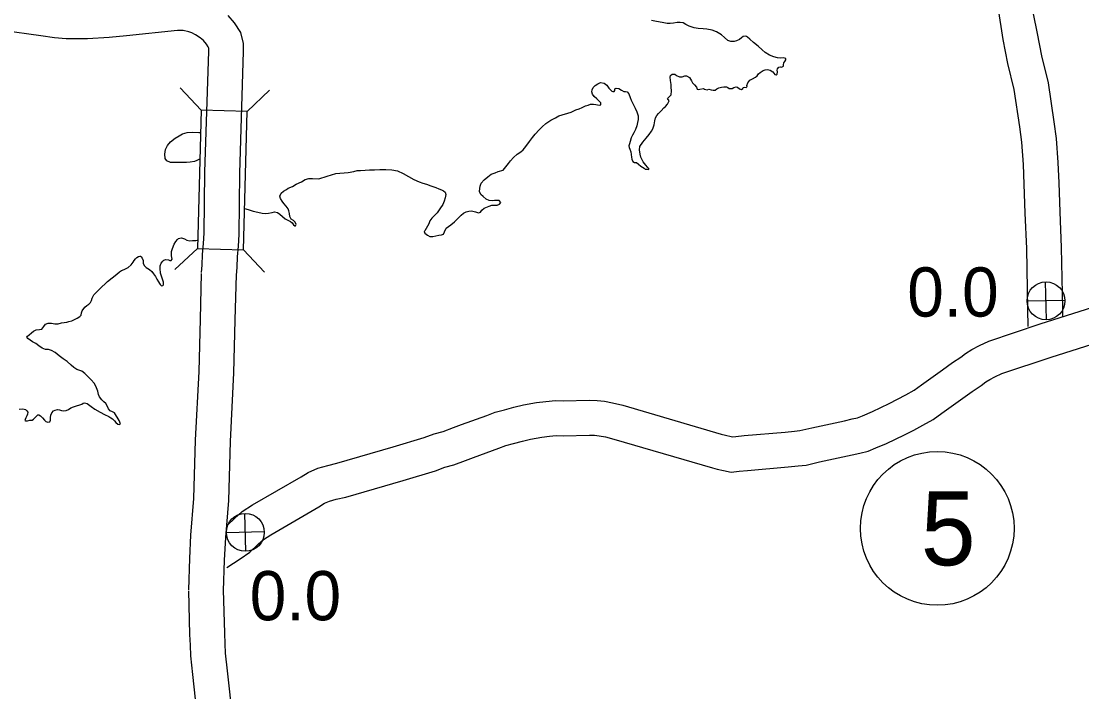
# Model space of a CAD drawing. Extents: x -939622 to -934222, y 1383701 to 1385301.
# Drawn here: x -936542.3 to -936514.97, y 1384714.05 to 1384731.32 of the extents above; entities that cross this region are included whole.
import ezdxf

# ---------------------------------------------------------------- set-up
doc = ezdxf.new("R2010")
doc.units = 0
for name, color, linetype in [('Level 10', 7, 'Continuous'), ('Level 20', 7, 'Continuous'), ('Level 25', 7, 'Continuous'), ('Level 26', 7, 'Continuous'), ('Level 27', 7, 'Continuous'), ('Level 9', 7, 'Continuous')]:
    doc.layers.add(name, color=color, linetype=linetype)

msp = doc.modelspace()

# ---------------------------------------------------------------- linework, layer by layer
at = {"layer": 'Level 10'}
for points in [[(-936515.454, 1384723.694), (-936515.457, 1384723.907), (-936515.485, 1384725.486), (-936515.523, 1384726.406), (-936515.547, 1384727.151), (-936515.57, 1384727.678), (-936515.617, 1384728.292), (-936515.674, 1384728.725), (-936515.826, 1384729.728), (-936515.994, 1384730.421), (-936516.105, 1384730.998), (-936516.319, 1384732.063)], [(-936516.351, 1384723.455), (-936516.357, 1384723.893), (-936516.385, 1384725.46), (-936516.423, 1384726.373), (-936516.446, 1384727.118), (-936516.468, 1384727.624), (-936516.512, 1384728.199), (-936516.565, 1384728.599), (-936516.71, 1384729.554), (-936516.873, 1384730.229), (-936516.992, 1384730.842), (-936517.124, 1384731.679)], [(-936536.753, 1384724.768), (-936536.734, 1384724.982), (-936536.725, 1384725.25), (-936536.701, 1384725.519), (-936536.679, 1384725.82), (-936536.662, 1384727.406), (-936536.565, 1384730.539), (-936536.567, 1384730.741), (-936536.641, 1384731.029), (-936536.802, 1384731.271), (-936536.967, 1384731.466)], [(-936537.649, 1384724.847), (-936537.633, 1384725.037), (-936537.623, 1384725.306), (-936537.598, 1384725.592), (-936537.578, 1384725.858), (-936537.562, 1384727.425), (-936537.465, 1384730.549), (-936537.466, 1384730.624), (-936537.475, 1384730.658), (-936537.522, 1384730.729), (-936537.6, 1384730.821), (-936537.685, 1384730.891), (-936537.807, 1384730.967), (-936537.896, 1384731.02), (-936537.976, 1384731.044), (-936538.122, 1384731.075), (-936538.265, 1384731.08), (-936539.584, 1384730.937), (-936540.026, 1384730.898), (-936540.587, 1384730.866), (-936540.878, 1384730.86), (-936541.137, 1384730.862), (-936541.438, 1384730.889), (-936541.795, 1384730.94), (-936542.777, 1384731.076)], [(-936537.98, 1384716.672), (-936537.954, 1384717.476), (-936537.924, 1384718.08), (-936537.849, 1384719.026), (-936537.804, 1384720.531), (-936537.715, 1384722.296), (-936537.68, 1384723.639), (-936537.651, 1384724.819)], [(-936537.08, 1384716.643), (-936537.055, 1384717.44), (-936537.026, 1384718.023), (-936536.95, 1384718.977), (-936536.905, 1384720.495), (-936536.816, 1384722.261), (-936536.78, 1384723.616), (-936536.751, 1384724.797)], [(-936537.004, 1384718.324), (-936536.973, 1384718.345), (-936536.798, 1384718.509), (-936536.601, 1384718.687), (-936536.335, 1384718.857), (-936535.086, 1384719.584), (-936534.899, 1384719.697), (-936534.656, 1384719.808), (-936534.392, 1384719.877), (-936534.16, 1384719.931), (-936532.709, 1384720.354), (-936531.909, 1384720.594), (-936531.655, 1384720.688), (-936531.423, 1384720.752), (-936531.156, 1384720.85), (-936530.954, 1384720.926), (-936530.3, 1384721.166), (-936530.086, 1384721.245), (-936529.839, 1384721.312), (-936529.6, 1384721.375), (-936529.352, 1384721.434), (-936529.018, 1384721.493), (-936528.78, 1384721.523), (-936528.531, 1384721.545), (-936528.331, 1384721.538), (-936527.655, 1384721.556), (-936527.456, 1384721.551), (-936527.268, 1384721.528), (-936527.055, 1384721.49), (-936526.792, 1384721.425), (-936524.255, 1384720.683), (-936524.149, 1384720.658), (-936524.005, 1384720.622), (-936523.965, 1384720.615), (-936523.88, 1384720.624), (-936523.662, 1384720.643), (-936522.609, 1384720.736), (-936522.37, 1384720.758), (-936522.227, 1384720.774), (-936521.923, 1384720.846), (-936521.078, 1384721.028), (-936520.885, 1384721.072), (-936520.743, 1384721.106), (-936520.616, 1384721.157), (-936520.362, 1384721.265), (-936519.932, 1384721.467), (-936519.713, 1384721.58), (-936519.497, 1384721.697), (-936519.287, 1384721.815), (-936519.094, 1384721.956), (-936518.553, 1384722.34), (-936518.298, 1384722.525), (-936518.078, 1384722.666), (-936517.96, 1384722.758), (-936517.798, 1384722.865), (-936517.604, 1384722.968), (-936517.357, 1384723.08), (-936516.036, 1384723.522), (-936514.677, 1384723.953)], [(-936537, 1384717.248), (-936536.656, 1384717.469), (-936536.405, 1384717.644), (-936536.19, 1384717.847), (-936536.054, 1384717.968), (-936535.866, 1384718.089), (-936534.627, 1384718.81), (-936534.478, 1384718.9), (-936534.353, 1384718.957), (-936534.176, 1384719.003), (-936533.932, 1384719.06), (-936532.454, 1384719.491), (-936531.624, 1384719.74), (-936531.379, 1384719.83), (-936531.147, 1384719.895), (-936530.843, 1384720.007), (-936530.642, 1384720.082), (-936529.99, 1384720.321), (-936529.812, 1384720.387), (-936529.607, 1384720.442), (-936529.38, 1384720.502), (-936529.169, 1384720.553), (-936528.883, 1384720.603), (-936528.684, 1384720.628), (-936528.507, 1384720.644), (-936528.334, 1384720.638), (-936527.654, 1384720.656), (-936527.523, 1384720.653), (-936527.403, 1384720.638), (-936527.242, 1384720.609), (-936527.026, 1384720.556), (-936524.483, 1384719.812), (-936524.359, 1384719.783), (-936524.201, 1384719.744), (-936524.004, 1384719.705), (-936523.791, 1384719.728), (-936523.583, 1384719.747), (-936522.528, 1384719.839), (-936522.276, 1384719.862), (-936522.071, 1384719.886), (-936521.725, 1384719.967), (-936520.882, 1384720.15), (-936520.681, 1384720.196), (-936520.472, 1384720.245), (-936520.273, 1384720.325), (-936519.994, 1384720.443), (-936519.535, 1384720.66), (-936519.293, 1384720.784), (-936519.061, 1384720.909), (-936518.799, 1384721.058), (-936518.569, 1384721.225), (-936518.028, 1384721.608), (-936517.79, 1384721.781), (-936517.557, 1384721.931), (-936517.435, 1384722.027), (-936517.338, 1384722.09), (-936517.207, 1384722.16), (-936517.027, 1384722.241), (-936515.757, 1384722.667), (-936514.347, 1384723.113)], [(-936545.29, 1384710.103), (-936541.261, 1384711.418), (-936538.382, 1384712.363), (-936538.148, 1384712.43), (-936538.029, 1384712.478), (-936537.921, 1384712.535), (-936537.807, 1384712.607), (-936537.761, 1384712.648), (-936537.744, 1384712.675), (-936537.709, 1384712.752), (-936537.686, 1384712.826), (-936537.684, 1384712.835), (-936537.684, 1384712.913), (-936537.709, 1384713.035), (-936537.738, 1384713.22), (-936537.875, 1384714.491), (-936537.928, 1384714.976), (-936537.936, 1384715.249), (-936537.948, 1384715.526), (-936537.98, 1384716.644)], [(-936545.008, 1384709.248), (-936540.981, 1384710.563), (-936538.117, 1384711.503), (-936537.857, 1384711.577), (-936537.65, 1384711.66), (-936537.468, 1384711.756), (-936537.264, 1384711.886), (-936537.071, 1384712.057), (-936536.95, 1384712.245), (-936536.867, 1384712.431), (-936536.814, 1384712.599), (-936536.784, 1384712.741), (-936536.783, 1384713.001), (-936536.823, 1384713.195), (-936536.846, 1384713.34), (-936536.98, 1384714.588), (-936537.029, 1384715.038), (-936537.037, 1384715.282), (-936537.048, 1384715.558), (-936537.08, 1384716.67)]]:
    msp.add_lwpolyline(points, dxfattribs=at)
at = {"layer": 'Level 20'}
for p, q in [((-936537.659, 1384729.028), (-936538.203, 1384729.603)), ((-936536.471, 1384728.995), (-936535.896, 1384729.539)), ((-936537.659, 1384729.028), (-936537.758, 1384725.465)), ((-936536.471, 1384728.995), (-936537.659, 1384729.028)), ((-936536.571, 1384725.432), (-936536.471, 1384728.995)), ((-936537.758, 1384725.465), (-936538.334, 1384724.921)), ((-936537.758, 1384725.465), (-936536.571, 1384725.432)), ((-936536.571, 1384725.432), (-936536.026, 1384724.857))]:
    msp.add_line(p, q, dxfattribs=at)
at = {"layer": 'Level 26'}
for p, q in [((-936515.876, 1384723.627), (-936515.899, 1384724.603)), ((-936515.399, 1384724.126), (-936516.376, 1384724.104)), ((-936536.51, 1384717.664), (-936536.533, 1384718.64)), ((-936536.033, 1384718.163), (-936537.01, 1384718.14))]:
    msp.add_line(p, q, dxfattribs=at)
for centre in [(-936515.887, 1384724.115), (-936536.522, 1384718.152)]:
    msp.add_circle(centre, 0.488, dxfattribs=at)
at = {"layer": 'Level 27'}
msp.add_circle((-936518.689, 1384718.255), 1.98, dxfattribs=at)
at = {"layer": 'Level 9'}
for points in [[(-936525.023, 1384729.781), (-936524.995, 1384729.734), (-936524.945, 1384729.682), (-936524.898, 1384729.617), (-936524.873, 1384729.566), (-936524.854, 1384729.558), (-936524.812, 1384729.565), (-936524.717, 1384729.58), (-936524.686, 1384729.563), (-936524.617, 1384729.553), (-936524.575, 1384729.564), (-936524.515, 1384729.547), (-936524.466, 1384729.54), (-936524.409, 1384729.545), (-936524.374, 1384729.579), (-936524.315, 1384729.602), (-936524.252, 1384729.616), (-936524.193, 1384729.623), (-936524.124, 1384729.623), (-936524.09, 1384729.612), (-936524.053, 1384729.58), (-936523.978, 1384729.585), (-936523.928, 1384729.611), (-936523.874, 1384729.624), (-936523.835, 1384729.622), (-936523.789, 1384729.576), (-936523.734, 1384729.556), (-936523.702, 1384729.584), (-936523.688, 1384729.612), (-936523.655, 1384729.616), (-936523.613, 1384729.608), (-936523.592, 1384729.639), (-936523.593, 1384729.663), (-936523.574, 1384729.73), (-936523.516, 1384729.795), (-936523.454, 1384729.833), (-936523.378, 1384729.874), (-936523.331, 1384729.909), (-936523.296, 1384729.958), (-936523.255, 1384729.998), (-936523.179, 1384730.049), (-936523.122, 1384730.068), (-936523.063, 1384730.076), (-936522.999, 1384730.06), (-936522.929, 1384730.017), (-936522.897, 1384729.976), (-936522.878, 1384729.941), (-936522.845, 1384729.939), (-936522.816, 1384729.955), (-936522.808, 1384730.009), (-936522.813, 1384730.057), (-936522.808, 1384730.093), (-936522.77, 1384730.133), (-936522.731, 1384730.141), (-936522.701, 1384730.136), (-936522.651, 1384730.161), (-936522.655, 1384730.191), (-936522.641, 1384730.243), (-936522.616, 1384730.28), (-936522.59, 1384730.319), (-936522.594, 1384730.358), (-936522.655, 1384730.375), (-936522.73, 1384730.369), (-936522.805, 1384730.373), (-936522.905, 1384730.397), (-936523.014, 1384730.445), (-936523.121, 1384730.514), (-936523.202, 1384730.583), (-936523.304, 1384730.671), (-936523.424, 1384730.766), (-936523.52, 1384730.853), (-936523.578, 1384730.903), (-936523.606, 1384730.926), (-936523.627, 1384730.931), (-936523.693, 1384730.92), (-936523.731, 1384730.886), (-936523.784, 1384730.845), (-936523.861, 1384730.813), (-936523.923, 1384730.79), (-936524.01, 1384730.79), (-936524.089, 1384730.824), (-936524.176, 1384730.9), (-936524.253, 1384730.963), (-936524.381, 1384731.041), (-936524.494, 1384731.085), (-936524.624, 1384731.111), (-936524.726, 1384731.117), (-936524.853, 1384731.128), (-936524.958, 1384731.149), (-936525.08, 1384731.191), (-936525.168, 1384731.233), (-936525.236, 1384731.273), (-936525.314, 1384731.286), (-936525.392, 1384731.28), (-936525.488, 1384731.265), (-936525.572, 1384731.26), (-936525.65, 1384731.26), (-936525.776, 1384731.281), (-936525.924, 1384731.309), (-936526.052, 1384731.338)], [(-936527.4, 1384729.152), (-936527.362, 1384729.165), (-936527.36, 1384729.213), (-936527.416, 1384729.272), (-936527.465, 1384729.315), (-936527.534, 1384729.379), (-936527.577, 1384729.438), (-936527.594, 1384729.495), (-936527.584, 1384729.549), (-936527.559, 1384729.61), (-936527.506, 1384729.663), (-936527.439, 1384729.707), (-936527.365, 1384729.737), (-936527.274, 1384729.721), (-936527.209, 1384729.666), (-936527.15, 1384729.596), (-936527.109, 1384729.546), (-936527.075, 1384729.514), (-936527.048, 1384729.503), (-936527.012, 1384729.51), (-936527.001, 1384729.534), (-936526.996, 1384729.573), (-936526.964, 1384729.596), (-936526.894, 1384729.58), (-936526.827, 1384729.537), (-936526.763, 1384729.505), (-936526.721, 1384729.51), (-936526.681, 1384729.499), (-936526.641, 1384729.449), (-936526.602, 1384729.354), (-936526.579, 1384729.285), (-936526.515, 1384729.164), (-936526.479, 1384729.081), (-936526.434, 1384728.986), (-936526.4, 1384728.876), (-936526.401, 1384728.783), (-936526.413, 1384728.707), (-936526.432, 1384728.622), (-936526.462, 1384728.525), (-936526.507, 1384728.442), (-936526.544, 1384728.381), (-936526.575, 1384728.311), (-936526.602, 1384728.223), (-936526.621, 1384728.156), (-936526.635, 1384728.11), (-936526.633, 1384728.068), (-936526.614, 1384728.018), (-936526.585, 1384727.953), (-936526.579, 1384727.884), (-936526.568, 1384727.818), (-936526.564, 1384727.761), (-936526.535, 1384727.707), (-936526.492, 1384727.682), (-936526.444, 1384727.674), (-936526.388, 1384727.631), (-936526.33, 1384727.587), (-936526.29, 1384727.556), (-936526.244, 1384727.53), (-936526.213, 1384727.51), (-936526.177, 1384727.505), (-936526.138, 1384727.497), (-936526.114, 1384727.504), (-936526.198, 1384727.609), (-936526.267, 1384727.698), (-936526.325, 1384727.819), (-936526.342, 1384727.891), (-936526.364, 1384728.004), (-936526.358, 1384728.086), (-936526.28, 1384728.2), (-936526.193, 1384728.308), (-936526.118, 1384728.397), (-936526.055, 1384728.489), (-936526.018, 1384728.548), (-936525.988, 1384728.648), (-936525.967, 1384728.751), (-936525.951, 1384728.826), (-936525.92, 1384728.891), (-936525.871, 1384728.94), (-936525.801, 1384729.005), (-936525.734, 1384729.086), (-936525.691, 1384729.123), (-936525.644, 1384729.182), (-936525.599, 1384729.264), (-936525.64, 1384729.329), (-936525.544, 1384729.42), (-936525.541, 1384729.525), (-936525.544, 1384729.618), (-936525.546, 1384729.687), (-936525.561, 1384729.792), (-936525.57, 1384729.873), (-936525.565, 1384729.921), (-936525.521, 1384729.95), (-936525.491, 1384729.957), (-936525.449, 1384729.949), (-936525.412, 1384729.917), (-936525.333, 1384729.88), (-936525.267, 1384729.888), (-936525.199, 1384729.908), (-936525.148, 1384729.91), (-936525.071, 1384729.864), (-936525.023, 1384729.781)], [(-936532.453, 1384727.393), (-936532.319, 1384727.316), (-936532.175, 1384727.239), (-936532.044, 1384727.18), (-936531.947, 1384727.144), (-936531.856, 1384727.117), (-936531.738, 1384727.078), (-936531.613, 1384727.034), (-936531.537, 1384727.003), (-936531.47, 1384726.975), (-936531.412, 1384726.95), (-936531.372, 1384726.918), (-936531.352, 1384726.856), (-936531.371, 1384726.771), (-936531.395, 1384726.686), (-936531.431, 1384726.6), (-936531.506, 1384726.484), (-936531.581, 1384726.385), (-936531.648, 1384726.317), (-936531.717, 1384726.24), (-936531.769, 1384726.172), (-936531.794, 1384726.099), (-936531.825, 1384726.038), (-936531.859, 1384725.977), (-936531.896, 1384725.921), (-936531.911, 1384725.9), (-936531.891, 1384725.858), (-936531.83, 1384725.806), (-936531.769, 1384725.772), (-936531.687, 1384725.768), (-936531.61, 1384725.786), (-936531.535, 1384725.806), (-936531.464, 1384725.814), (-936531.41, 1384725.831), (-936531.391, 1384725.892), (-936531.349, 1384725.986), (-936531.222, 1384726.071), (-936531.132, 1384726.149), (-936531.033, 1384726.243), (-936530.957, 1384726.323), (-936530.902, 1384726.376), (-936530.828, 1384726.408), (-936530.762, 1384726.428), (-936530.693, 1384726.431), (-936530.587, 1384726.404), (-936530.515, 1384726.385), (-936530.464, 1384726.395), (-936530.426, 1384726.448), (-936530.368, 1384726.504), (-936530.321, 1384726.52), (-936530.241, 1384726.556), (-936530.166, 1384726.576), (-936530.103, 1384726.578), (-936530.034, 1384726.583), (-936529.972, 1384726.603), (-936529.94, 1384726.652), (-936529.978, 1384726.699), (-936530.098, 1384726.698), (-936530.164, 1384726.687), (-936530.236, 1384726.697), (-936530.318, 1384726.737), (-936530.396, 1384726.804), (-936530.451, 1384726.856), (-936530.484, 1384726.927), (-936530.477, 1384727.012), (-936530.47, 1384727.066), (-936530.442, 1384727.148), (-936530.37, 1384727.229), (-936530.273, 1384727.31), (-936530.185, 1384727.376), (-936530.084, 1384727.415), (-936530.008, 1384727.45), (-936529.879, 1384727.484), (-936529.807, 1384727.565), (-936529.743, 1384727.648), (-936529.689, 1384727.722), (-936529.613, 1384727.811), (-936529.517, 1384727.893), (-936529.423, 1384727.953), (-936529.358, 1384728.006), (-936529.292, 1384728.086), (-936529.197, 1384728.221), (-936529.122, 1384728.32), (-936529.05, 1384728.409), (-936528.948, 1384728.518), (-936528.869, 1384728.598), (-936528.776, 1384728.682), (-936528.649, 1384728.768), (-936528.531, 1384728.828), (-936528.44, 1384728.876), (-936528.121, 1384728.97), (-936528, 1384729.037), (-936527.914, 1384729.058), (-936527.837, 1384729.093), (-936527.751, 1384729.135), (-936527.689, 1384729.158), (-936527.629, 1384729.178), (-936527.551, 1384729.18), (-936527.488, 1384729.17), (-936527.449, 1384729.159), (-936527.4, 1384729.152)], [(-936537.705, 1384727.765), (-936537.735, 1384727.748), (-936537.774, 1384727.726), (-936537.83, 1384727.706), (-936537.94, 1384727.688), (-936538.033, 1384727.682), (-936538.141, 1384727.679), (-936538.219, 1384727.676), (-936538.301, 1384727.677), (-936538.379, 1384727.678), (-936538.448, 1384727.681), (-936538.542, 1384727.718), (-936538.586, 1384727.779), (-936538.599, 1384727.893), (-936538.575, 1384728.014), (-936538.528, 1384728.118), (-936538.447, 1384728.214), (-936538.332, 1384728.302), (-936538.226, 1384728.368), (-936538.141, 1384728.419), (-936538.019, 1384728.453), (-936537.884, 1384728.457), (-936537.721, 1384728.453), (-936537.685, 1384728.454)], [(-936536.542, 1384726.494), (-936536.448, 1384726.464), (-936536.318, 1384726.426), (-936536.203, 1384726.4), (-936536.088, 1384726.376), (-936536.007, 1384726.367), (-936535.92, 1384726.372), (-936535.831, 1384726.393), (-936535.771, 1384726.41), (-936535.692, 1384726.394), (-936535.631, 1384726.351), (-936535.566, 1384726.284), (-936535.495, 1384726.223), (-936535.422, 1384726.192), (-936535.361, 1384726.161), (-936535.317, 1384726.12), (-936535.28, 1384726.073), (-936535.246, 1384726.047), (-936535.225, 1384726.045), (-936535.211, 1384726.078), (-936535.234, 1384726.141), (-936535.277, 1384726.181), (-936535.336, 1384726.222), (-936535.371, 1384726.284), (-936535.385, 1384726.365), (-936535.399, 1384726.433), (-936535.419, 1384726.484), (-936535.472, 1384726.557), (-936535.525, 1384726.622), (-936535.569, 1384726.684), (-936535.617, 1384726.752), (-936535.63, 1384726.811), (-936535.594, 1384726.888), (-936535.535, 1384726.938), (-936535.462, 1384726.985), (-936535.418, 1384727.013), (-936535.308, 1384727.056), (-936535.208, 1384727.122), (-936535.074, 1384727.177), (-936534.98, 1384727.24), (-936534.882, 1384727.268), (-936534.792, 1384727.264), (-936534.629, 1384727.254), (-936534.409, 1384727.327), (-936534.299, 1384727.361), (-936534.186, 1384727.391), (-936533.875, 1384727.419), (-936533.729, 1384727.45), (-936533.642, 1384727.468), (-936533.552, 1384727.474), (-936533.432, 1384727.484), (-936533.321, 1384727.487), (-936533.192, 1384727.491), (-936533.057, 1384727.495), (-936532.898, 1384727.5), (-936532.745, 1384727.493), (-936532.603, 1384727.461), (-936532.453, 1384727.393)], [(-936538.431, 1384725.152), (-936538.405, 1384725.186), (-936538.423, 1384725.276), (-936538.424, 1384725.387), (-936538.396, 1384725.466), (-936538.355, 1384725.575), (-936538.315, 1384725.646), (-936538.271, 1384725.692), (-936538.245, 1384725.717), (-936538.209, 1384725.733), (-936538.167, 1384725.738), (-936538.088, 1384725.71), (-936538.03, 1384725.676), (-936537.949, 1384725.663), (-936537.883, 1384725.665), (-936537.793, 1384725.671), (-936537.761, 1384725.674)], [(-936540.375, 1384721.918), (-936540.419, 1384721.998), (-936540.494, 1384722.077), (-936540.587, 1384722.174), (-936540.661, 1384722.241), (-936540.738, 1384722.304), (-936540.787, 1384722.321), (-936540.86, 1384722.346), (-936540.939, 1384722.398), (-936541.01, 1384722.462), (-936541.109, 1384722.549), (-936541.214, 1384722.624), (-936541.321, 1384722.696), (-936541.426, 1384722.783), (-936541.515, 1384722.84), (-936541.594, 1384722.862), (-936541.669, 1384722.865), (-936541.757, 1384722.899), (-936541.846, 1384722.959), (-936541.923, 1384723.014), (-936542.005, 1384723.063), (-936542.07, 1384723.103), (-936542.125, 1384723.149), (-936542.15, 1384723.179), (-936542.136, 1384723.209), (-936542.095, 1384723.243), (-936542.031, 1384723.291), (-936541.978, 1384723.334), (-936541.91, 1384723.372), (-936541.826, 1384723.378), (-936541.769, 1384723.389), (-936541.717, 1384723.457), (-936541.668, 1384723.518), (-936541.606, 1384723.541), (-936541.519, 1384723.538), (-936541.434, 1384723.519), (-936541.347, 1384723.519), (-936541.261, 1384723.546), (-936541.192, 1384723.554), (-936541.117, 1384723.568), (-936541.067, 1384723.579), (-936540.989, 1384723.599), (-936540.921, 1384723.631), (-936540.853, 1384723.673), (-936540.782, 1384723.708), (-936540.753, 1384723.742), (-936540.743, 1384723.802), (-936540.73, 1384723.857), (-936540.661, 1384723.952), (-936540.608, 1384723.993), (-936540.558, 1384724.028), (-936540.512, 1384724.071), (-936540.486, 1384724.12), (-936540.467, 1384724.184), (-936540.422, 1384724.267), (-936540.372, 1384724.325), (-936540.279, 1384724.412), (-936540.069, 1384724.611), (-936539.955, 1384724.708), (-936539.835, 1384724.802), (-936539.767, 1384724.858), (-936539.709, 1384724.899), (-936539.64, 1384724.925), (-936539.596, 1384724.948), (-936539.543, 1384724.973), (-936539.467, 1384725.039), (-936539.415, 1384725.107), (-936539.383, 1384725.153), (-936539.349, 1384725.196), (-936539.314, 1384725.23), (-936539.27, 1384725.259), (-936539.237, 1384725.266), (-936539.222, 1384725.269), (-936539.203, 1384725.252), (-936539.184, 1384725.213), (-936539.155, 1384725.151), (-936539.15, 1384725.082), (-936539.127, 1384725.028), (-936539.074, 1384724.97), (-936538.992, 1384724.918), (-936538.927, 1384724.872), (-936538.892, 1384724.807), (-936538.839, 1384724.745), (-936538.801, 1384724.674), (-936538.762, 1384724.603), (-936538.737, 1384724.565), (-936538.715, 1384724.533), (-936538.684, 1384724.503), (-936538.651, 1384724.507), (-936538.628, 1384724.529), (-936538.633, 1384724.595), (-936538.706, 1384724.828), (-936538.716, 1384724.951), (-936538.712, 1384725.02), (-936538.691, 1384725.087), (-936538.65, 1384725.133), (-936538.621, 1384725.161), (-936538.57, 1384725.178), (-936538.501, 1384725.168), (-936538.47, 1384725.151), (-936538.431, 1384725.152)], [(-936542.35, 1384721.322), (-936542.257, 1384721.331), (-936542.185, 1384721.318), (-936542.148, 1384721.283), (-936542.129, 1384721.251), (-936542.136, 1384721.197), (-936542.152, 1384721.151), (-936542.181, 1384721.105), (-936542.198, 1384721.062), (-936542.2, 1384721.035), (-936542.184, 1384721.024), (-936542.133, 1384721.025), (-936542.071, 1384721.039), (-936542.017, 1384721.044), (-936541.976, 1384721.066), (-936541.938, 1384721.109), (-936541.906, 1384721.146), (-936541.871, 1384721.178), (-936541.841, 1384721.182), (-936541.804, 1384721.156), (-936541.749, 1384721.103), (-936541.699, 1384721.042), (-936541.664, 1384721.006), (-936541.613, 1384720.99), (-936541.562, 1384720.998), (-936541.542, 1384721.04), (-936541.541, 1384721.11), (-936541.534, 1384721.173), (-936541.509, 1384721.228), (-936541.466, 1384721.28), (-936541.418, 1384721.303), (-936541.362, 1384721.317), (-936541.31, 1384721.306), (-936541.259, 1384721.287), (-936541.211, 1384721.282), (-936541.136, 1384721.29), (-936541.077, 1384721.316), (-936541.018, 1384721.36), (-936540.947, 1384721.389), (-936540.869, 1384721.41), (-936540.786, 1384721.434), (-936540.736, 1384721.456), (-936540.703, 1384721.481), (-936540.662, 1384721.492), (-936540.595, 1384721.469), (-936540.496, 1384721.394), (-936540.398, 1384721.322), (-936540.266, 1384721.245), (-936540.153, 1384721.185), (-936540.035, 1384721.135), (-936539.989, 1384721.106), (-936539.943, 1384721.074), (-936539.896, 1384721.025), (-936539.859, 1384720.984), (-936539.809, 1384720.94), (-936539.77, 1384720.926), (-936539.735, 1384720.948), (-936539.776, 1384721.034), (-936539.897, 1384721.232), (-936539.948, 1384721.258), (-936540.003, 1384721.283), (-936540.047, 1384721.333), (-936540.082, 1384721.413), (-936540.114, 1384721.475), (-936540.164, 1384721.516), (-936540.219, 1384721.565), (-936540.276, 1384721.639), (-936540.305, 1384721.707), (-936540.326, 1384721.788), (-936540.375, 1384721.918)]]:
    msp.add_lwpolyline(points, dxfattribs=at)

# ---------------------------------------------------------------- texts
at = {"layer": 'Level 25'}
for p in [(-936519.463, 1384723.71), (-936536.408, 1384715.888)]:
    msp.add_text('0.0', height=1.2672, dxfattribs=at).set_placement(p)
at = {"layer": 'Level 27'}
msp.add_text('5', height=1.901, dxfattribs=at).set_placement((-936519.114, 1384717.304))

doc.saveas('drawing.dxf')
